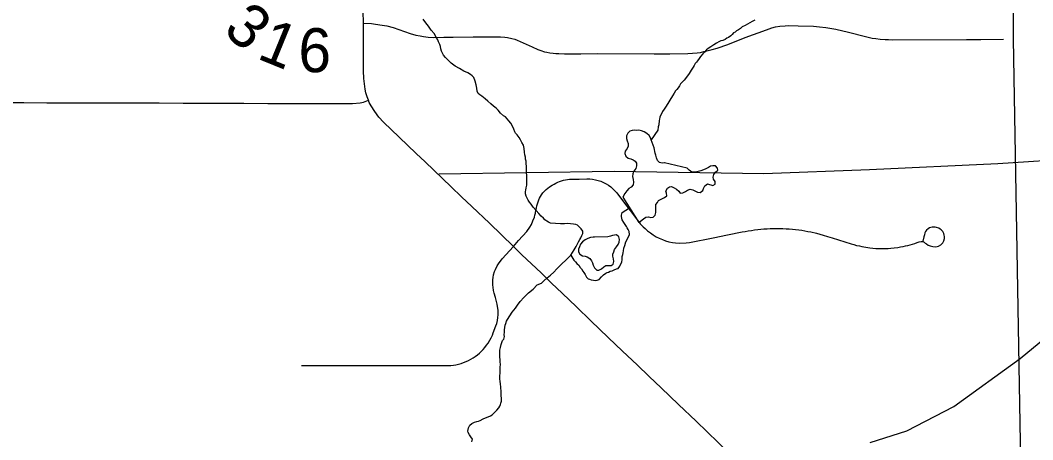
# Model space of a CAD drawing. Extents: x 103424 to 290657, y 38711 to 110967.
# Drawn here: x 214247.239 to 214247.891, y 40211.366 to 40211.636 of the extents above; entities that cross this region are included whole.
import ezdxf

# ---------------------------------------------------------------- set-up
doc = ezdxf.new("R2010")
doc.units = 0
for name, color, linetype in [('GM_X_Corporation', 7, 'Continuous'), ('GM_X_County_Road', 7, 'Continuous'), ('GM_X_Minor_Lake', 7, 'Continuous'), ('GM_X_Minor_River', 7, 'Continuous'), ('GM_X_Rail_Line', 7, 'Continuous'), ('GM_X_Township_Road', 7, 'Continuous'), ('GM_X_Township_Road_Text', 7, 'Continuous')]:
    doc.layers.add(name, color=color, linetype=linetype)

msp = doc.modelspace()

# ---------------------------------------------------------------- linework, layer by layer
at = {"layer": 'GM_X_Corporation'}
for points in [[(214246.35258, 40213.74302), (214246.35258, 40211.331), (214246.78109, 40211.33216), (214247.71766, 40211.33377), (214247.71936, 40211.33382), (214247.88323, 40211.33902), (214247.87822, 40211.62385), (214247.87791, 40211.72741), (214247.87762, 40211.75884), (214247.87693, 40211.79215), (214247.87707, 40211.81744), (214247.87749, 40211.84259), (214247.87762, 40211.89386), (214247.8779, 40211.92772), (214247.87909, 40212.0834), (214247.87911, 40212.13341), (214247.87897, 40212.2073), (214247.87885, 40212.24843), (214247.87885, 40212.29995), (214247.87872, 40212.3467), (214247.8786, 40212.43068), (214247.8786, 40212.48134), (214247.8786, 40212.61086), (214247.87884, 40212.72545)], [(214247.88323, 40211.33902), (214247.87822, 40211.62385), (214247.87791, 40211.72741), (214247.87762, 40211.75884), (214247.87693, 40211.79215), (214247.87707, 40211.81744), (214247.87749, 40211.84259), (214247.87762, 40211.89386), (214247.8779, 40211.92772), (214247.87909, 40212.0834), (214247.87911, 40212.13341), (214247.87897, 40212.2073), (214247.87885, 40212.24843), (214247.87885, 40212.29995), (214247.87872, 40212.3467), (214247.8786, 40212.43068), (214247.8786, 40212.48134), (214247.8786, 40212.61086), (214247.87884, 40212.72545)]]:
    msp.add_lwpolyline(points, dxfattribs=at)
at = {"layer": 'GM_X_County_Road'}
for points in [[(214247.45958, 40211.6342), (214247.45942, 40211.64196), (214247.45938, 40211.6516)], [(214247.46276, 40211.58451), (214247.46192, 40211.58673), (214247.46121, 40211.58925), (214247.46071, 40211.59167), (214247.46024, 40211.59509), (214247.45992, 40211.59864), (214247.45971, 40211.60342), (214247.45956, 40211.61628), (214247.4595, 40211.62803), (214247.45958, 40211.6342)], [(214247.55624, 40211.49022), (214247.54845, 40211.49773), (214247.54066, 40211.50525), (214247.52943, 40211.51598), (214247.52278, 40211.52233), (214247.51614, 40211.52868), (214247.5049, 40211.5394), (214247.49924, 40211.5448), (214247.49358, 40211.55021), (214247.48265, 40211.56073), (214247.47244, 40211.5705), (214247.46952, 40211.57358), (214247.46686, 40211.57724), (214247.46453, 40211.58105), (214247.46332, 40211.5832), (214247.46276, 40211.58451)], [(214247.71693, 40211.33587), (214247.70577, 40211.34668), (214247.69688, 40211.35528), (214247.68799, 40211.36388), (214247.68091, 40211.37073), (214247.67383, 40211.37758), (214247.66259, 40211.38829), (214247.65134, 40211.39901), (214247.64357, 40211.40642), (214247.63579, 40211.41383), (214247.6265, 40211.42265), (214247.6172, 40211.43148), (214247.60605, 40211.44229), (214247.59683, 40211.45122), (214247.58762, 40211.46015), (214247.58079, 40211.46666), (214247.57395, 40211.47317), (214247.5678, 40211.47904), (214247.56165, 40211.4849), (214247.55624, 40211.49022)]]:
    msp.add_lwpolyline(points, dxfattribs=at)
at = {"layer": 'GM_X_Minor_Lake'}
msp.add_line((214247.62659, 40211.52198), (214247.63692, 40211.50568), dxfattribs=at)
for points in [[(214247.65358, 40211.54424), (214247.65325, 40211.5442), (214247.65192, 40211.54401), (214247.65022, 40211.54437), (214247.64888, 40211.54569), (214247.6483, 40211.5474), (214247.64791, 40211.5491), (214247.64752, 40211.55043), (214247.64674, 40211.55384), (214247.645, 40211.55895), (214247.64442, 40211.56027), (214247.64366, 40211.56179), (214247.64213, 40211.5631), (214247.64042, 40211.56423), (214247.63871, 40211.56479), (214247.637, 40211.56516), (214247.6353, 40211.56514), (214247.63397, 40211.56532), (214247.63265, 40211.56513), (214247.63114, 40211.56455), (214247.62982, 40211.5634), (214247.62907, 40211.56169), (214247.62908, 40211.55998), (214247.62947, 40211.55827), (214247.63006, 40211.55657), (214247.63007, 40211.55486), (214247.62951, 40211.55334), (214247.62819, 40211.55181), (214247.62783, 40211.5501), (214247.6286, 40211.5484), (214247.63012, 40211.54727), (214247.63183, 40211.54671), (214247.63335, 40211.54616), (214247.63468, 40211.54522), (214247.63544, 40211.54389), (214247.63546, 40211.54219), (214247.63509, 40211.54048), (214247.63378, 40211.53876), (214247.63303, 40211.53705), (214247.63285, 40211.53534), (214247.63324, 40211.53344), (214247.63344, 40211.53174), (214247.63327, 40211.53003), (214247.63195, 40211.5285), (214247.63044, 40211.52754), (214247.62932, 40211.52621), (214247.628, 40211.52449), (214247.62659, 40211.52198)], [(214247.65095, 40211.52047), (214247.65227, 40211.52124), (214247.65359, 40211.52182), (214247.65491, 40211.52296), (214247.65471, 40211.52467), (214247.65432, 40211.526), (214247.65544, 40211.5279), (214247.65676, 40211.52867), (214247.65809, 40211.52887), (214247.65961, 40211.52812), (214247.66113, 40211.52718), (214247.66265, 40211.52586), (214247.66361, 40211.52454), (214247.66531, 40211.52474), (214247.66701, 40211.5257), (214247.66833, 40211.52666), (214247.67003, 40211.52724), (214247.67174, 40211.52687), (214247.67307, 40211.52612), (214247.67478, 40211.52519), (214247.67649, 40211.52501), (214247.67818, 40211.52635), (214247.67855, 40211.52768), (214247.67949, 40211.52939), (214247.68118, 40211.53073), (214247.6846, 40211.52962), (214247.68611, 40211.53039), (214247.6861, 40211.5321), (214247.68514, 40211.53361), (214247.68475, 40211.53493), (214247.68531, 40211.53664), (214247.68625, 40211.53817), (214247.68775, 40211.53951), (214247.68755, 40211.54083), (214247.68641, 40211.54215), (214247.6847, 40211.54233), (214247.68319, 40211.54194), (214247.68187, 40211.54117), (214247.68017, 40211.5404), (214247.67866, 40211.53964), (214247.67696, 40211.53905), (214247.67431, 40211.53828), (214247.6728, 40211.53808), (214247.67109, 40211.53825), (214247.66938, 40211.53938), (214247.66804, 40211.5407), (214247.65358, 40211.54424)], [(214247.63692, 40211.50568), (214247.64005, 40211.50806), (214247.64136, 40211.50921), (214247.64307, 40211.50941), (214247.64478, 40211.50885), (214247.6461, 40211.50924), (214247.64742, 40211.51039), (214247.64797, 40211.5121), (214247.64794, 40211.51723), (214247.64888, 40211.51856), (214247.64963, 40211.51989), (214247.65095, 40211.52047)], [(214247.60992, 40211.47502), (214247.61124, 40211.47503), (214247.61294, 40211.4758), (214247.61445, 40211.47714), (214247.61577, 40211.47791), (214247.61918, 40211.47793), (214247.6205, 40211.47889), (214247.62086, 40211.4806), (214247.62066, 40211.48231), (214247.62027, 40211.48401), (214247.62026, 40211.48534), (214247.62082, 40211.48686), (214247.62138, 40211.48819), (214247.6225, 40211.4901), (214247.62363, 40211.49162), (214247.62438, 40211.49296), (214247.62456, 40211.49466), (214247.62398, 40211.49656), (214247.62264, 40211.49769), (214247.61999, 40211.49729), (214247.61867, 40211.4969), (214247.61697, 40211.49651), (214247.60847, 40211.49615)], [(214247.60847, 40211.49615), (214247.6075, 40211.49626), (214247.6058, 40211.49606), (214247.6041, 40211.49547), (214247.6024, 40211.49451), (214247.6007, 40211.49317), (214247.59938, 40211.49184), (214247.59864, 40211.49012), (214247.59808, 40211.48841), (214247.59809, 40211.48671), (214247.59905, 40211.48538), (214247.60076, 40211.48426), (214247.60228, 40211.48389), (214247.60361, 40211.48352), (214247.60532, 40211.48239), (214247.60647, 40211.48107), (214247.60704, 40211.47975), (214247.60762, 40211.47823), (214247.60839, 40211.47653), (214247.60992, 40211.47502)]]:
    msp.add_lwpolyline(points, dxfattribs=at)
at = {"layer": 'GM_X_Minor_River'}
for points in [[(214247.50144, 40211.63229), (214247.49971, 40211.63455), (214247.49797, 40211.63682)], [(214247.7116, 40211.63628), (214247.7099, 40211.63532), (214247.70839, 40211.63454), (214247.70688, 40211.63357), (214247.70536, 40211.6328), (214247.70348, 40211.63183), (214247.70235, 40211.63087), (214247.70122, 40211.62991), (214247.69989, 40211.62932), (214247.69895, 40211.62855), (214247.69801, 40211.62797), (214247.69707, 40211.62701), (214247.69613, 40211.62605), (214247.69462, 40211.62509), (214247.69368, 40211.62451), (214247.69255, 40211.62374), (214247.69103, 40211.62315), (214247.68971, 40211.62276), (214247.68838, 40211.62218), (214247.68687, 40211.6214), (214247.68518, 40211.62024), (214247.68329, 40211.61889), (214247.68159, 40211.61792), (214247.68046, 40211.61715), (214247.67915, 40211.61562)], [(214247.59585, 40211.48913), (214247.5966, 40211.49028), (214247.59715, 40211.49162), (214247.59808, 40211.49334), (214247.59902, 40211.49468), (214247.59957, 40211.49582), (214247.60013, 40211.49735), (214247.60087, 40211.49869), (214247.60085, 40211.50002), (214247.59988, 40211.50172), (214247.59835, 40211.50323), (214247.59739, 40211.50398), (214247.59643, 40211.50435), (214247.59491, 40211.50471), (214247.59301, 40211.50488), (214247.5911, 40211.50505), (214247.58902, 40211.50484), (214247.58654, 40211.50482), (214247.58008, 40211.50532), (214247.57874, 40211.50588), (214247.57759, 40211.50663), (214247.57644, 40211.50738), (214247.57548, 40211.50851), (214247.57413, 40211.50983), (214247.57259, 40211.51152), (214247.57086, 40211.51341), (214247.56893, 40211.51567), (214247.56758, 40211.51756), (214247.56643, 40211.51888), (214247.56565, 40211.52001), (214247.56507, 40211.52133), (214247.56448, 40211.52266), (214247.56389, 40211.52417), (214247.56388, 40211.52569), (214247.56406, 40211.52665), (214247.56442, 40211.52817), (214247.56478, 40211.52969), (214247.56476, 40211.53122), (214247.56475, 40211.53274), (214247.56473, 40211.53426), (214247.56471, 40211.53597), (214247.56469, 40211.53787), (214247.56466, 40211.54015), (214247.56464, 40211.54186), (214247.56443, 40211.54376), (214247.56441, 40211.54528), (214247.56401, 40211.54661), (214247.564, 40211.54794), (214247.5636, 40211.54945), (214247.56339, 40211.55116), (214247.56299, 40211.55344), (214247.56258, 40211.55553), (214247.56161, 40211.55723), (214247.56083, 40211.55893), (214247.55986, 40211.56063), (214247.55851, 40211.56214), (214247.55755, 40211.56327), (214247.55716, 40211.56422), (214247.55638, 40211.56592), (214247.5556, 40211.56781), (214247.55443, 40211.5697), (214247.55328, 40211.57121), (214247.55212, 40211.57253), (214247.55097, 40211.57385), (214247.54982, 40211.5746), (214247.5479, 40211.57629), (214247.54635, 40211.57818), (214247.54501, 40211.57949), (214247.54328, 40211.58081), (214247.54155, 40211.58231), (214247.53963, 40211.584), (214247.53791, 40211.58551), (214247.5358, 40211.5872), (214247.53445, 40211.58813), (214247.5335, 40211.58888), (214247.53291, 40211.5904), (214247.5327, 40211.5923), (214247.5321, 40211.59457), (214247.5315, 40211.59685), (214247.53072, 40211.59912), (214247.52956, 40211.60025), (214247.5286, 40211.60119), (214247.52688, 40211.60232), (214247.52421, 40211.60324), (214247.52134, 40211.60492), (214247.51866, 40211.60661), (214247.51616, 40211.60848), (214247.51424, 40211.61036), (214247.51251, 40211.61206), (214247.51116, 40211.61356), (214247.51039, 40211.61489), (214247.5098, 40211.61621), (214247.5094, 40211.61773), (214247.5092, 40211.61925), (214247.5088, 40211.62057), (214247.50802, 40211.62228), (214247.50744, 40211.6236), (214247.50647, 40211.6253), (214247.50511, 40211.62757), (214247.50318, 40211.62983), (214247.50144, 40211.63229)], [(214247.67915, 40211.61562), (214247.67821, 40211.61447), (214247.67671, 40211.61274), (214247.67578, 40211.6114), (214247.67484, 40211.61006), (214247.67409, 40211.60911), (214247.67334, 40211.60815), (214247.6726, 40211.607), (214247.67185, 40211.60585), (214247.67073, 40211.60394), (214247.66942, 40211.60184), (214247.66774, 40211.59935), (214247.66605, 40211.59743), (214247.66474, 40211.59609), (214247.6638, 40211.59513), (214247.66306, 40211.59379), (214247.66231, 40211.59264), (214247.66137, 40211.59149), (214247.66062, 40211.59053), (214247.65969, 40211.58919), (214247.65857, 40211.58747), (214247.65465, 40211.58078), (214247.65335, 40211.57886), (214247.65222, 40211.57733), (214247.65167, 40211.57618), (214247.65092, 40211.57466), (214247.65055, 40211.5737), (214247.65019, 40211.57237), (214247.65001, 40211.57142), (214247.64985, 40211.56875), (214247.64949, 40211.56742), (214247.64913, 40211.56532), (214247.645, 40211.55895)], [(214247.59324, 40211.48455), (214247.59518, 40211.48133), (214247.59614, 40211.48039), (214247.5971, 40211.47926), (214247.59845, 40211.47794), (214247.59903, 40211.477), (214247.59999, 40211.47587), (214247.60096, 40211.47436), (214247.60154, 40211.47341), (214247.60232, 40211.47209), (214247.60329, 40211.47039), (214247.60425, 40211.46945), (214247.6052, 40211.46908), (214247.60635, 40211.46871), (214247.60768, 40211.46853), (214247.60901, 40211.46835), (214247.61015, 40211.46855), (214247.61148, 40211.46895), (214247.61298, 40211.47067), (214247.6141, 40211.47202), (214247.61561, 40211.47298), (214247.61656, 40211.47337), (214247.6175, 40211.47376), (214247.61845, 40211.47434), (214247.61978, 40211.47454), (214247.6211, 40211.47513), (214247.62261, 40211.4759), (214247.62356, 40211.4761), (214247.62468, 40211.47763), (214247.62598, 40211.48031), (214247.62616, 40211.48164), (214247.62632, 40211.48373), (214247.62669, 40211.48507), (214247.62686, 40211.48621), (214247.62704, 40211.48735), (214247.62721, 40211.48926), (214247.62795, 40211.49078), (214247.62868, 40211.49326), (214247.62998, 40211.49613), (214247.63091, 40211.49804), (214247.63069, 40211.49994), (214247.63011, 40211.50126), (214247.62953, 40211.50221), (214247.62895, 40211.50315), (214247.62817, 40211.50447), (214247.62721, 40211.50579), (214247.62624, 40211.5075), (214247.62603, 40211.50844), (214247.62583, 40211.50958), (214247.62582, 40211.51053), (214247.62618, 40211.51206), (214247.63084, 40211.51523)], [(214247.52945, 40211.36434), (214247.52981, 40211.36605), (214247.52865, 40211.36756), (214247.52788, 40211.36869), (214247.5271, 40211.3702), (214247.5269, 40211.37115), (214247.52708, 40211.37211), (214247.52726, 40211.37325), (214247.52819, 40211.37497), (214247.52931, 40211.37612), (214247.53101, 40211.3769), (214247.53253, 40211.37729), (214247.53367, 40211.37768), (214247.5348, 40211.37808), (214247.53669, 40211.37905), (214247.54142, 40211.38099), (214247.54255, 40211.38176), (214247.54387, 40211.38292), (214247.54556, 40211.38465), (214247.54668, 40211.38618), (214247.54743, 40211.38733), (214247.5478, 40211.38828), (214247.54798, 40211.38923), (214247.54853, 40211.39057), (214247.54852, 40211.39152), (214247.54851, 40211.39266), (214247.54831, 40211.39361), (214247.54829, 40211.39475), (214247.54827, 40211.39646), (214247.54826, 40211.39741), (214247.54806, 40211.39855), (214247.54804, 40211.39969), (214247.54783, 40211.4014), (214247.54762, 40211.4033), (214247.54742, 40211.40463), (214247.54739, 40211.40691), (214247.54756, 40211.40862), (214247.54773, 40211.41071), (214247.54771, 40211.41242), (214247.54788, 40211.41414), (214247.54767, 40211.41584), (214247.54765, 40211.41755), (214247.54744, 40211.41869), (214247.54743, 40211.41983), (214247.54741, 40211.42155), (214247.54739, 40211.42344), (214247.54775, 40211.42516), (214247.5483, 40211.42707), (214247.54903, 40211.42954), (214247.54997, 40211.43051), (214247.55033, 40211.43222), (214247.55031, 40211.43336), (214247.55049, 40211.43488), (214247.55047, 40211.4364), (214247.55064, 40211.43793), (214247.55081, 40211.43945), (214247.55137, 40211.44059), (214247.55173, 40211.44212), (214247.55229, 40211.44307), (214247.55528, 40211.44786), (214247.5564, 40211.4492), (214247.55753, 40211.45054), (214247.55884, 40211.45246), (214247.56052, 40211.45475), (214247.56296, 40211.45744), (214247.56578, 40211.46032), (214247.56879, 40211.46282), (214247.57142, 40211.46551), (214247.57425, 40211.46668), (214247.57576, 40211.46802), (214247.57783, 40211.46994), (214247.58009, 40211.47168), (214247.58216, 40211.4736), (214247.58422, 40211.4759), (214247.59324, 40211.48455)], [(214247.59324, 40211.48455), (214247.59529, 40211.48799), (214247.59585, 40211.48913)]]:
    msp.add_lwpolyline(points, dxfattribs=at)
at = {"layer": 'GM_X_Rail_Line'}
for points in [[(214248.09552, 40211.52668), (214248.05621, 40211.54034), (214248.00495, 40211.54672), (214247.96847, 40211.54932), (214247.92069, 40211.54701), (214247.86827, 40211.54353), (214247.78545, 40211.53976), (214247.7174, 40211.53716), (214247.62097, 40211.53861), (214247.50803, 40211.53687)], [(214247.78588, 40211.3638), (214247.80958, 40211.37129), (214247.83981, 40211.38695), (214247.88247, 40211.41807), (214247.91553, 40211.44522), (214247.98376, 40211.49825), (214247.998, 40211.50985), (214248.01803, 40211.52198), (214248.03702, 40211.52725), (214248.0665, 40211.52879), (214248.09367, 40211.52641)]]:
    msp.add_lwpolyline(points, dxfattribs=at)
at = {"layer": 'GM_X_Township_Road'}
for points in [[(214247.45958, 40211.6342), (214247.45942, 40211.64196), (214247.45938, 40211.6516)], [(214247.46276, 40211.58451), (214247.46192, 40211.58673), (214247.46121, 40211.58925), (214247.46071, 40211.59167), (214247.46024, 40211.59509), (214247.45992, 40211.59864), (214247.45971, 40211.60342), (214247.45956, 40211.61628), (214247.4595, 40211.62803), (214247.45958, 40211.6342)], [(214247.45958, 40211.6342), (214247.46466, 40211.63404), (214247.46729, 40211.6337), (214247.47161, 40211.63305), (214247.47467, 40211.63255), (214247.47861, 40211.63148), (214247.48977, 40211.62758), (214247.49333, 40211.62655), (214247.49603, 40211.62599), (214247.49828, 40211.62559), (214247.50119, 40211.62531), (214247.50489, 40211.62504), (214247.51134, 40211.62514)], [(214247.51134, 40211.62514), (214247.51729, 40211.62524), (214247.53028, 40211.62547), (214247.54502, 40211.62554), (214247.54784, 40211.6255), (214247.5507, 40211.6253), (214247.55244, 40211.62503), (214247.5552, 40211.62446), (214247.557, 40211.62388), (214247.55858, 40211.62325), (214247.56043, 40211.62246), (214247.56248, 40211.62154), (214247.56832, 40211.61902), (214247.57199, 40211.61731), (214247.57386, 40211.61658), (214247.57609, 40211.61586), (214247.5776, 40211.61551), (214247.57962, 40211.61515), (214247.58178, 40211.61484), (214247.58358, 40211.61467), (214247.58535, 40211.61462), (214247.58902, 40211.61449), (214247.59965, 40211.61457), (214247.61029, 40211.61463), (214247.64686, 40211.61455), (214247.65683, 40211.61451), (214247.66852, 40211.61461), (214247.67147, 40211.61489), (214247.67451, 40211.61509), (214247.67674, 40211.61542), (214247.67879, 40211.61591), (214247.68157, 40211.61653), (214247.68411, 40211.61725), (214247.68737, 40211.61822), (214247.69425, 40211.6205), (214247.70547, 40211.62492), (214247.71925, 40211.63004), (214247.72262, 40211.63115), (214247.72507, 40211.63179), (214247.72776, 40211.63226), (214247.73111, 40211.63262), (214247.73364, 40211.63272), (214247.7395, 40211.63255), (214247.74945, 40211.63223), (214247.75324, 40211.63194), (214247.75744, 40211.63145), (214247.76128, 40211.6309), (214247.76394, 40211.63035), (214247.77199, 40211.62839), (214247.78286, 40211.62571), (214247.78717, 40211.62468), (214247.78967, 40211.62428), (214247.79234, 40211.62404), (214247.79558, 40211.62374), (214247.79777, 40211.62362), (214247.80049, 40211.62351), (214247.8479, 40211.62365), (214247.85728, 40211.62374), (214247.87181, 40211.62394)], [(214247.20662, 40211.58315), (214247.24085, 40211.58299), (214247.25571, 40211.58288), (214247.27058, 40211.58279), (214247.28374, 40211.58284), (214247.2969, 40211.58289), (214247.31244, 40211.58284), (214247.32797, 40211.5828), (214247.34351, 40211.58276), (214247.35522, 40211.58272), (214247.36693, 40211.58269), (214247.38247, 40211.58262), (214247.398, 40211.58255), (214247.41354, 40211.58249), (214247.42907, 40211.58242), (214247.43709, 40211.58238), (214247.44512, 40211.58235), (214247.4525, 40211.58254), (214247.45738, 40211.58279), (214247.45966, 40211.58334), (214247.46276, 40211.58451)], [(214247.55624, 40211.49022), (214247.54845, 40211.49773), (214247.54066, 40211.50525), (214247.52943, 40211.51598), (214247.52278, 40211.52233), (214247.51614, 40211.52868), (214247.5049, 40211.5394), (214247.49924, 40211.5448), (214247.49358, 40211.55021), (214247.48265, 40211.56073), (214247.47244, 40211.5705), (214247.46952, 40211.57358), (214247.46686, 40211.57724), (214247.46453, 40211.58105), (214247.46332, 40211.5832), (214247.46276, 40211.58451)], [(214247.55624, 40211.49022), (214247.55955, 40211.49413), (214247.56473, 40211.50001), (214247.56683, 40211.5028), (214247.56773, 40211.50449), (214247.56876, 40211.50684), (214247.56965, 40211.50909), (214247.57001, 40211.51045), (214247.5703, 40211.51182), (214247.57059, 40211.51364), (214247.57099, 40211.51521), (214247.57132, 40211.51648), (214247.5717, 40211.51772), (214247.57212, 40211.51899), (214247.57258, 40211.52024), (214247.57305, 40211.52143), (214247.57357, 40211.52241), (214247.57427, 40211.52353), (214247.57515, 40211.52481), (214247.57719, 40211.52693), (214247.57941, 40211.52871), (214247.58123, 40211.52984), (214247.58234, 40211.53052), (214247.58351, 40211.53113), (214247.58469, 40211.53168), (214247.5859, 40211.53217), (214247.58715, 40211.53259), (214247.58841, 40211.53294), (214247.58969, 40211.53322), (214247.59097, 40211.53342), (214247.59227, 40211.53356), (214247.59357, 40211.53362), (214247.5985, 40211.53373), (214247.60352, 40211.53384), (214247.60537, 40211.5338), (214247.60719, 40211.53363), (214247.609, 40211.53331), (214247.61077, 40211.53286), (214247.6125, 40211.53228), (214247.61418, 40211.53155), (214247.61582, 40211.53071), (214247.61738, 40211.52973), (214247.61885, 40211.52864), (214247.62022, 40211.52745), (214247.62152, 40211.52614), (214247.62271, 40211.52474), (214247.62777, 40211.51811), (214247.63283, 40211.51148), (214247.6378, 40211.50488), (214247.63966, 40211.50293), (214247.64104, 40211.50174), (214247.64262, 40211.50033), (214247.64437, 40211.49895), (214247.6462, 40211.49768), (214247.64809, 40211.49654), (214247.65008, 40211.49553), (214247.65212, 40211.49466), (214247.65423, 40211.49392), (214247.65636, 40211.49332), (214247.65854, 40211.49288), (214247.66057, 40211.49255), (214247.6629, 40211.49231), (214247.6674, 40211.49255), (214247.66957, 40211.49284), (214247.68481, 40211.49589), (214247.69413, 40211.49775), (214247.70345, 40211.49961), (214247.70545, 40211.5), (214247.70746, 40211.50034), (214247.70947, 40211.50065), (214247.71149, 40211.50093), (214247.7135, 40211.50117), (214247.71554, 40211.50137), (214247.71755, 40211.50154), (214247.71959, 40211.50167), (214247.72163, 40211.50176), (214247.72366, 40211.50181), (214247.72975, 40211.50177), (214247.73179, 40211.50168), (214247.73383, 40211.50155), (214247.73587, 40211.50139), (214247.73788, 40211.5012), (214247.73991, 40211.50096), (214247.74193, 40211.50069), (214247.74394, 40211.50038), (214247.74586, 40211.49997), (214247.74779, 40211.49962), (214247.75137, 40211.49882), (214247.75356, 40211.49817), (214247.75559, 40211.49752), (214247.75843, 40211.49667), (214247.76157, 40211.49584), (214247.77372, 40211.49193), (214247.77533, 40211.49147), (214247.77715, 40211.49093), (214247.77901, 40211.49058), (214247.78055, 40211.49022), (214247.78327, 40211.48972), (214247.78584, 40211.48937), (214247.7877, 40211.48911), (214247.78961, 40211.48893), (214247.79117, 40211.48887), (214247.79317, 40211.48884), (214247.79751, 40211.48895), (214247.79931, 40211.48913), (214247.80148, 40211.48928), (214247.80385, 40211.48957), (214247.80557, 40211.48992), (214247.80712, 40211.49022), (214247.80875, 40211.49057), (214247.81012, 40211.49095), (214247.81167, 40211.49134), (214247.81321, 40211.49175), (214247.81474, 40211.49222), (214247.81626, 40211.49271), (214247.81746, 40211.49317), (214247.81877, 40211.49343), (214247.81982, 40211.49339), (214247.82064, 40211.49303), (214247.82147, 40211.49248), (214247.82233, 40211.49191), (214247.82325, 40211.49112), (214247.82464, 40211.49056), (214247.82636, 40211.49013), (214247.82819, 40211.49005), (214247.82997, 40211.49046), (214247.83146, 40211.49138), (214247.83267, 40211.49255), (214247.83343, 40211.49395), (214247.83376, 40211.49531), (214247.8338, 40211.49665), (214247.83369, 40211.4976), (214247.83341, 40211.49867), (214247.8328, 40211.49997), (214247.83176, 40211.50098), (214247.8311, 40211.5015), (214247.83012, 40211.50198), (214247.82871, 40211.50247), (214247.82792, 40211.50264), (214247.82676, 40211.50275), (214247.82579, 40211.50266), (214247.82499, 40211.50249), (214247.82411, 40211.5022), (214247.82321, 40211.50165), (214247.82226, 40211.50073), (214247.82169, 40211.49994), (214247.82112, 40211.49898), (214247.82086, 40211.49786), (214247.82051, 40211.49646), (214247.81989, 40211.49358)], [(214247.41973, 40211.41347), (214247.51391, 40211.41342), (214247.51582, 40211.41351), (214247.51755, 40211.41364), (214247.51913, 40211.41392), (214247.52079, 40211.41431), (214247.52245, 40211.41478), (214247.52406, 40211.41534), (214247.52565, 40211.41599), (214247.52721, 40211.41671), (214247.52873, 40211.41752), (214247.5302, 40211.41841), (214247.53162, 40211.41937), (214247.53297, 40211.4204), (214247.5343, 40211.4215), (214247.53555, 40211.42268), (214247.53674, 40211.42391), (214247.53785, 40211.4252), (214247.53889, 40211.42656), (214247.53989, 40211.42796), (214247.54107, 40211.42991), (214247.54188, 40211.43143), (214247.54259, 40211.43298), (214247.54323, 40211.43457), (214247.54489, 40211.43901), (214247.54544, 40211.44061), (214247.54592, 40211.44241), (214247.54618, 40211.44437), (214247.54643, 40211.44616), (214247.54628, 40211.44928), (214247.54593, 40211.45144), (214247.54569, 40211.45296), (214247.54523, 40211.45466), (214247.54455, 40211.45737), (214247.54386, 40211.46009), (214247.54337, 40211.46182), (214247.54313, 40211.46401), (214247.54294, 40211.4654), (214247.543, 40211.46719), (214247.54297, 40211.46868), (214247.54313, 40211.47028), (214247.54343, 40211.47198), (214247.54402, 40211.47402), (214247.54458, 40211.4755), (214247.54575, 40211.47782), (214247.54657, 40211.47898), (214247.54899, 40211.48233), (214247.55624, 40211.49022)], [(214247.71693, 40211.33587), (214247.70577, 40211.34668), (214247.69688, 40211.35528), (214247.68799, 40211.36388), (214247.68091, 40211.37073), (214247.67383, 40211.37758), (214247.66259, 40211.38829), (214247.65134, 40211.39901), (214247.64357, 40211.40642), (214247.63579, 40211.41383), (214247.6265, 40211.42265), (214247.6172, 40211.43148), (214247.60605, 40211.44229), (214247.59683, 40211.45122), (214247.58762, 40211.46015), (214247.58079, 40211.46666), (214247.57395, 40211.47317), (214247.5678, 40211.47904), (214247.56165, 40211.4849), (214247.55624, 40211.49022)]]:
    msp.add_lwpolyline(points, dxfattribs=at)

# ---------------------------------------------------------------- texts
at = {"layer": 'GM_X_Township_Road_Text'}
for s, rotation, p in [('3', 318.74017, (214247.36832, 40211.62872)), ('1', 337.82299, (214247.39021, 40211.61178)), ('6', 358.6338, (214247.41737, 40211.60289))]:
    msp.add_text(s, height=0.02841, rotation=rotation, dxfattribs=at).set_placement(p)

doc.saveas('drawing.dxf')
